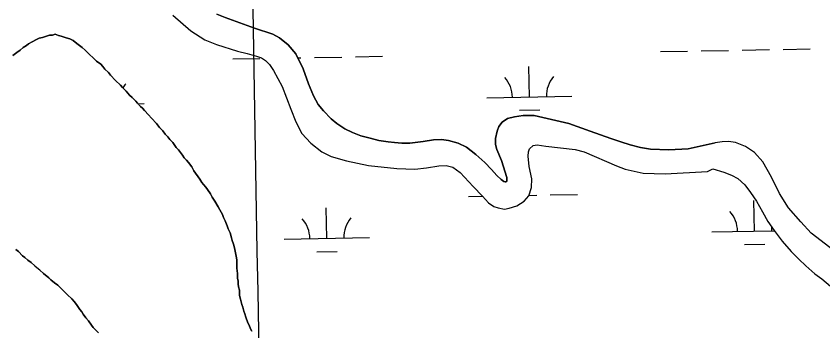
# Model space of a CAD drawing. Extents: x 3887375 to 3925618, y 296674 to 322633.
# Drawn here: x 3917761 to 3918708, y 311509 to 311878 of the extents above; entities that cross this region are included whole.
import ezdxf

# ---------------------------------------------------------------- set-up
doc = ezdxf.new("R2010")
doc.units = 0
for name, color, linetype in [('V-GRID-MAJR', 7, 'Continuous'), ('V-TOPO-SHOR', 7, 'Continuous'), ('V-WETL-SWMP', 7, 'Continuous')]:
    doc.layers.add(name, color=color, linetype=linetype)

msp = doc.modelspace()

# ---------------------------------------------------------------- linework, layer by layer
at = {"layer": 'V-GRID-MAJR'}
msp.add_spline([(3918201.9, 302561.723), (3918096.1550000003, 308619.693), (3917990.376, 314679.589), (3917884.598, 320739.48), (3917884.5640000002, 320741.409)], degree=3, dxfattribs=at)
at = {"layer": 'V-TOPO-SHOR'}
for points in [[(3917996.494, 311880.463), (3918006.37, 311876.4), (3918040.778, 311863.848), (3918062.18, 311856.717), (3918069.909, 311852.604), (3918080.1180000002, 311844.494), (3918089.193, 311833.971), (3918097.725, 311816.041), (3918104.094, 311798.775), (3918109.915, 311784.598), (3918115.399, 311774.469), (3918121.545, 311766.74), (3918130.829, 311757.415), (3918137.401, 311751.84500000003), (3918146.613, 311745.619), (3918155.7800000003, 311741.302), (3918165.645, 311737.715), (3918176.446, 311734.869), (3918186.528, 311732.241), (3918197.54, 311730.593), (3918205.194, 311729.816), (3918213.8000000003, 311729.065), (3918223.11, 311728.80700000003), (3918238.802, 311731.082), (3918250.688, 311732.792), (3918260.22, 311733.257), (3918268.3540000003, 311732.253), (3918279.882, 311728.946), (3918289.539, 311724.164), (3918300.469, 311715.831), (3918310.957, 311706.058), (3918318.782, 311697.89), (3918325.143, 311691.121), (3918330.0300000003, 311686.227), (3918333.423, 311683.92100000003), (3918334.865, 311683.478), (3918335.819, 311683.501), (3918336.989, 311684.482), (3918336.895, 311688.53500000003), (3918330.458, 311708.663), (3918325.147, 311721.42), (3918323.578, 311727.346), (3918323.417, 311734.26300000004), (3918325.3540000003, 311743.134), (3918327.378, 311748.431), (3918331.308, 311753.77), (3918337.417, 311757.731), (3918345.957, 311759.84), (3918355.937, 311761.505), (3918369.06, 311761.335), (3918409.597, 311752.029), (3918434.619, 311743.07300000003), (3918458.673, 311734.574), (3918470.463, 311730.316), (3918481.514, 311726.998), (3918493.515, 311723.939), (3918505.255, 311721.829), (3918526.98, 311721.145), (3918549.612, 311722.392), (3918581.215, 311729.339)], [(3917944.8170000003, 311879.341), (3917966.012, 311860.677), (3917982.427, 311850.085), (3917996.327, 311844.623), (3918020.86, 311836.816), (3918032.095, 311834.287), (3918042.947, 311831.147), (3918048.983, 311829.093), (3918053.4450000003, 311826.007), (3918058.145, 311821.325), (3918063.102, 311814.257), (3918073.325, 311795.338), (3918083.528, 311768.833), (3918089.0640000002, 311753.993), (3918096.171, 311740.38800000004), (3918106.8140000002, 311729.063), (3918119.829, 311718.79), (3918130.534, 311713.453), (3918148.816, 311708.294), (3918174.494, 311702.70900000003), (3918207.9050000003, 311699.301), (3918228.682, 311698.392), (3918242.619, 311699.916), (3918256.93, 311702.447), (3918265.702, 311702.852), (3918273.339, 311700.636), (3918282.066, 311694.456)], [(3917757.339, 311831.92100000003), (3917761.99, 311835.344), (3917765.707, 311838.268), (3917769.4220000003, 311841.195), (3917773.15, 311843.646), (3917775.47, 311845.594), (3917779.671, 311848.058), (3917784.815, 311850.544), (3917788.092, 311852.041), (3917791.852, 311853.075), (3917796.548, 311854.603), (3917800.308, 311855.639), (3917803.6180000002, 311855.715), (3917806.907, 311856.739), (3917810.722, 311855.41000000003), (3917814.055, 311854.542), (3917819.773, 311852.784), (3917824.061, 311851.466), (3917827.889, 311849.661), (3917832.233, 311845.981)], [(3917832.233, 311845.981), (3917838.489, 311841.395), (3917841.877, 311838.164), (3917847.201, 311833.085), (3917851.555, 311828.929), (3917855.426, 311825.235), (3917860.245, 311821.563), (3917862.674, 311818.781), (3917865.105, 311816), (3917869.461, 311811.84500000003), (3917871.9020000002, 311808.591), (3917877.723, 311802.576), (3917883.529, 311797.036), (3917885.96, 311794.255), (3917890.316, 311790.097), (3917894.207, 311785.458), (3917897.111, 311782.688), (3917901.477, 311778.059), (3917903.4250000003, 311775.741), (3917906.825, 311772.036), (3917909.231, 311770.199), (3917911.662, 311767.418), (3917916.514, 311762.328), (3917919.924, 311758.15), (3917925.74, 311752.135), (3917929.162, 311747.484), (3917933.045, 311743.319), (3917935.972, 311739.604), (3917938.884, 311736.36), (3917941.327, 311733.105), (3917944.715, 311729.874), (3917948.6410000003, 311723.816), (3917951.545, 311721.045), (3917956.417, 311715.007), (3917958.387, 311711.743), (3917960.816, 311708.962), (3917963.247, 311706.18), (3917967.153, 311701.069), (3917969.629, 311696.395), (3917971.5870000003, 311693.602), (3917974.524, 311689.413), (3917976.481, 311686.62200000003), (3917978.935, 311682.893), (3917980.88, 311680.574), (3917983.795, 311677.33), (3917985.753, 311674.539), (3917989.185, 311669.415), (3917991.166, 311665.675), (3917994.113, 311661.014), (3917998.061, 311654.012), (3918000.031, 311650.745), (3918003.001, 311645.13800000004), (3918004.4960000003, 311641.86100000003), (3918006.489, 311637.65), (3918008.512, 311632.02), (3918010.019, 311628.27), (3918012.022, 311623.587), (3918013.575, 311617.946), (3918014.599, 311614.659), (3918016.116, 311610.436), (3918017.1610000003, 311606.203), (3918018.207, 311601.97000000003), (3918019.287, 311596.317), (3918019.858, 311592.074), (3918019.981, 311586.87200000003), (3918020.092, 311582.143), (3918020.71, 311576.007), (3918020.841, 311570.33400000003), (3918021.392, 311567.03500000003), (3918021.47, 311563.726), (3918022.021, 311560.426), (3918023.065, 311556.193), (3918023.211, 311550.047), (3918024.255, 311545.814), (3918025.818, 311539.701), (3918026.842, 311536.413), (3918028.372, 311531.717), (3918029.396, 311528.43), (3918030.43, 311524.668), (3918032.949, 311518.104), (3918034.434, 311515.301), (3918035.951, 311511.08), (3918037.436, 311508.276)], [(3918731.2490000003, 311594.753), (3918693.9, 311623.347), (3918681.784, 311636.647), (3918667.413, 311653.197), (3918656.663, 311669.738), (3918647.353, 311688.918), (3918637.359, 311707.192), (3918627.35, 311717.926), (3918616.731, 311725.114), (3918605.125, 311729.589), (3918596.755, 311730.814), (3918589.5130000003, 311730.378), (3918581.215, 311729.339)], [(3918282.066, 311694.456), (3918297.413, 311678.25), (3918308.264, 311666.73), (3918315.432, 311658.913), (3918321.518, 311654.665), (3918326.747, 311652.992), (3918334.165, 311651.568), (3918339.532, 311652.492), (3918348.648, 311655.302), (3918357.098, 311660.889), (3918362.544, 311667.004), (3918365.9050000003, 311676.863), (3918366.06, 311687.245), (3918362.931, 311701.542), (3918361.852, 311713.492), (3918362.128, 311718.688), (3918363.2460000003, 311722.108), (3918367.742, 311726.204), (3918372.5130000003, 311726.914), (3918382.524, 311725.552), (3918416.949, 311721.571), (3918427.392, 311718.82300000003), (3918465.4990000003, 311702.353), (3918475.772, 311698.402), (3918496.833, 311693.907), (3918522.597, 311693.114), (3918572.433, 311695.68), (3918578.358, 311698.873)], [(3918578.358, 311698.873), (3918591.623, 311694.847), (3918600.29, 311691.359), (3918607.7490000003, 311687.494), (3918615.953, 311679.859), (3918622.875, 311671.17), (3918629.791, 311661.049), (3918637.006, 311648.43700000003), (3918643.241, 311636.882), (3918650.384, 311626.306), (3918660.0870000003, 311613.84), (3918670.319, 311601.9), (3918679.502, 311592.903), (3918687.856, 311584.816), (3918698.397, 311575.59), (3918706.454, 311569.54), (3918716.469, 311561.069)], [(3917810.0360000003, 311562.077), (3917806.186, 311564.82300000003), (3917801.842, 311568.50800000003), (3917799.424, 311570.816), (3917793.1550000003, 311575.87200000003), (3917788.799, 311580.028), (3917785.421, 311582.786), (3917783.003, 311585.096), (3917778.659, 311588.779), (3917774.809, 311591.527), (3917771.421, 311594.759), (3917768.54, 311596.58400000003), (3917763.69, 311601.673), (3917760.796, 311603.973)], [(3917857.7060000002, 311506.423), (3917854.802, 311509.194), (3917851.414, 311512.425), (3917849.4560000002, 311515.219), (3917846.024, 311520.343), (3917842.6240000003, 311524.048), (3917839.6890000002, 311528.23600000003), (3917838.205, 311531.04), (3917835.774, 311533.821), (3917831.858, 311539.406), (3917828.931, 311543.123), (3917826.49, 311546.377), (3917821.177, 311550.983), (3917816.821, 311555.13800000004), (3917814.39, 311557.92), (3917810.0360000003, 311562.077)]]:
    msp.add_lwpolyline(points, dxfattribs=at)
at = {"layer": 'V-WETL-SWMP'}
for p, q in [((3918516.977895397, 311836.51433427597), (3918548.9731825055, 311837.063518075)), ((3918564.9708260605, 311837.33810997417), (3918596.9661131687, 311837.8872937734)), ((3918612.9637567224, 311838.16188567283), (3918644.959043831, 311838.71106947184)), ((3918660.9566873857, 311838.98566137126), (3918692.951974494, 311839.5348451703)), ((3918015.1438153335, 311827.9005923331), (3918047.1391024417, 311828.4497761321)), ((3918091.4582894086, 311829.2104937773), (3918095.1320331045, 311829.27355183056)), ((3918111.1296766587, 311829.5481437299), (3918143.1249637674, 311830.097327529)), ((3918159.122607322, 311830.37191942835), (3918191.11789443, 311830.92110322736)), ((3918363.279497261, 311783.12670051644), (3918362.6616654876, 311819.1213985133)), ((3918313.2868611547, 311782.2686008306), (3918413.2721333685, 311783.98480020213)), ((3917903.8824476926, 311775.24136990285), (3917911.438053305, 311775.37105825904)), ((3918351.546091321, 311767.49202923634), (3918375.5425566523, 311767.9039170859)), ((3918291.8633518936, 311666.45187345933), (3918308.258954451, 311666.73329613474)), ((3918362.7706907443, 311667.6689640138), (3918371.8515696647, 311667.8248329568)), ((3918387.849213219, 311668.09942485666), (3918419.844500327, 311668.6486086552)), ((3918125.62078809, 311617.16156025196), (3918125.002956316, 311653.1562582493)), ((3918627.454868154, 311625.7753021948), (3918626.83703638, 311661.77000019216)), ((3918577.462232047, 311624.91720250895), (3918650.4893290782, 311626.1706776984)), ((3918075.6281519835, 311616.30346056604), (3918175.6134241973, 311618.01965993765)), ((3918615.7214622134, 311610.14063091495), (3918639.717927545, 311610.5525187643)), ((3918113.887382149, 311601.52688897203), (3918137.88384748, 311601.93877682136))]:
    msp.add_line(p, q, dxfattribs=at)
for points in [[(3918731.2490000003, 311594.753), (3918693.899, 311623.346), (3918681.784, 311636.647), (3918667.413, 311653.197), (3918656.663, 311669.739), (3918647.352, 311688.918), (3918637.359, 311707.193), (3918627.3510000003, 311717.925), (3918616.731, 311725.114), (3918605.125, 311729.589), (3918596.755, 311730.814), (3918589.5130000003, 311730.377), (3918581.214, 311729.339), (3918549.613, 311722.393), (3918526.9790000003, 311721.146), (3918505.254, 311721.829), (3918493.515, 311723.939), (3918481.515, 311726.998), (3918470.463, 311730.317), (3918458.673, 311734.57300000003), (3918434.6180000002, 311743.074), (3918409.597, 311752.029), (3918369.061, 311761.336), (3918355.937, 311761.505), (3918345.9560000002, 311759.84), (3918337.417, 311757.731), (3918331.308, 311753.77), (3918327.377, 311748.43), (3918325.355, 311743.134), (3918323.416, 311734.262), (3918323.578, 311727.347), (3918325.148, 311721.42), (3918330.458, 311708.662), (3918336.894, 311688.53500000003), (3918336.989, 311684.482), (3918335.819, 311683.5), (3918334.866, 311683.478), (3918333.424, 311683.92100000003), (3918330.0300000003, 311686.227), (3918325.144, 311691.12200000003), (3918318.782, 311697.891), (3918310.957, 311706.05700000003), (3918300.469, 311715.831), (3918289.538, 311724.163), (3918279.883, 311728.946), (3918268.355, 311732.254), (3918260.22, 311733.256), (3918250.6890000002, 311732.793), (3918238.801, 311731.083), (3918223.109, 311728.806), (3918213.799, 311729.065), (3918205.193, 311729.817), (3918197.541, 311730.592), (3918186.528, 311732.242), (3918176.447, 311734.868), (3918165.645, 311737.716), (3918155.7800000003, 311741.302), (3918146.613, 311745.619), (3918137.401, 311751.844), (3918130.829, 311757.415), (3918121.545, 311766.74), (3918115.4, 311774.468), (3918109.914, 311784.598), (3918104.094, 311798.775), (3918097.725, 311816.041), (3918089.193, 311833.971), (3918080.119, 311844.494), (3918069.909, 311852.604), (3918062.179, 311856.716), (3918040.779, 311863.848), (3918006.37, 311876.4), (3917996.494, 311880.463)], [(3917944.8170000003, 311879.341), (3917966.012, 311860.678), (3917982.427, 311850.086), (3917996.326, 311844.624), (3918020.859, 311836.817), (3918032.095, 311834.287), (3918042.947, 311831.148), (3918048.9820000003, 311829.094), (3918053.446, 311826.006), (3918058.146, 311821.326), (3918063.102, 311814.257), (3918073.326, 311795.337), (3918083.528, 311768.832), (3918089.065, 311753.993), (3918096.171, 311740.38800000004), (3918106.815, 311729.06200000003), (3918119.829, 311718.789), (3918130.5330000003, 311713.452), (3918148.816, 311708.293), (3918174.494, 311702.708), (3918207.9050000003, 311699.301), (3918228.683, 311698.391), (3918242.619, 311699.916), (3918256.93, 311702.447), (3918265.702, 311702.852), (3918273.338, 311700.637)], [(3918037.437, 311508.276), (3918035.952, 311511.079), (3918034.434, 311515.301), (3918032.948, 311518.105), (3918030.429, 311524.669), (3918029.395, 311528.43), (3918028.3710000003, 311531.717), (3918026.842, 311536.413), (3918025.818, 311539.7), (3918024.256, 311545.814), (3918023.21, 311550.047), (3918023.066, 311556.194), (3918022.02, 311560.427), (3918021.47, 311563.726), (3918021.392, 311567.036), (3918020.842, 311570.33400000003), (3918020.7090000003, 311576.00800000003), (3918020.091, 311582.14400000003), (3918019.98, 311586.873), (3918019.858, 311592.074), (3918019.2860000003, 311596.318), (3918018.207, 311601.97000000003), (3918017.1610000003, 311606.203), (3918016.116, 311610.436), (3918014.598, 311614.659), (3918013.574, 311617.946), (3918012.023, 311623.587), (3918010.02, 311628.271), (3918008.5130000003, 311632.02), (3918006.488, 311637.65), (3918004.497, 311641.86100000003), (3918003.001, 311645.13800000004), (3918000.031, 311650.745), (3917998.062, 311654.011), (3917994.113, 311661.014), (3917991.165, 311665.676), (3917989.185, 311669.414), (3917985.753, 311674.538), (3917983.795, 311677.33), (3917980.88, 311680.574), (3917978.934, 311682.893), (3917976.481, 311686.621), (3917974.523, 311689.413), (3917971.586, 311693.602), (3917969.628, 311696.395), (3917967.153, 311701.068), (3917963.248, 311706.18), (3917960.8170000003, 311708.962), (3917958.387, 311711.743), (3917956.418, 311715.00800000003), (3917951.545, 311721.044), (3917948.6410000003, 311723.815), (3917944.715, 311729.873), (3917941.327, 311733.105), (3917938.8850000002, 311736.359), (3917935.971, 311739.603), (3917933.045, 311743.319), (3917929.162, 311747.485), (3917925.741, 311752.136), (3917919.923, 311758.15), (3917916.5130000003, 311762.328), (3917911.663, 311767.418), (3917909.2320000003, 311770.199), (3917906.824, 311772.03500000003), (3917903.4250000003, 311775.74), (3917901.478, 311778.06), (3917897.112, 311782.688), (3917894.208, 311785.45900000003), (3917890.315, 311790.098), (3917885.9590000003, 311794.254), (3917883.529, 311797.036), (3917877.722, 311802.576), (3917871.903, 311808.59), (3917869.461, 311811.844), (3917865.106, 311816), (3917862.6750000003, 311818.782), (3917860.245, 311821.563), (3917855.427, 311825.235), (3917851.556, 311828.929), (3917847.201, 311833.08400000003), (3917841.877, 311838.163), (3917838.49, 311841.396), (3917832.2320000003, 311845.98), (3917827.8880000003, 311849.662), (3917824.061, 311851.465), (3917819.772, 311852.784), (3917814.054, 311854.542), (3917810.722, 311855.41000000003), (3917806.906, 311856.74), (3917803.6180000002, 311855.716), (3917800.308, 311855.639), (3917796.548, 311854.604), (3917791.853, 311853.075), (3917788.092, 311852.04), (3917784.816, 311850.544), (3917779.67, 311848.058), (3917775.47, 311845.594)], [(3917775.47, 311845.594), (3917773.15, 311843.647), (3917769.423, 311841.194), (3917765.707, 311838.268), (3917761.991, 311835.343), (3917757.34, 311831.922)], [(3918273.338, 311700.637), (3918282.065, 311694.455), (3918297.414, 311678.25), (3918308.2630000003, 311666.729), (3918315.432, 311658.913), (3918321.519, 311654.665), (3918326.747, 311652.992), (3918334.165, 311651.569), (3918339.5330000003, 311652.493), (3918348.648, 311655.302), (3918357.099, 311660.889), (3918362.544, 311667.004), (3918365.9050000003, 311676.863), (3918366.06, 311687.245), (3918362.931, 311701.542), (3918361.852, 311713.492), (3918362.129, 311718.688), (3918363.2460000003, 311722.107), (3918367.741, 311726.204), (3918372.514, 311726.915), (3918382.525, 311725.553), (3918416.948, 311721.571), (3918427.3910000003, 311718.822), (3918465.4990000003, 311702.352), (3918475.771, 311698.402), (3918496.833, 311693.907), (3918522.598, 311693.114), (3918572.434, 311695.681), (3918578.3570000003, 311698.873), (3918591.623, 311694.846), (3918600.29, 311691.358), (3918607.7490000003, 311687.495), (3918615.954, 311679.859), (3918622.875, 311671.17), (3918629.792, 311661.048), (3918637.006, 311648.436), (3918643.241, 311636.882), (3918650.384, 311626.306), (3918660.0870000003, 311613.84), (3918670.319, 311601.9), (3918679.502, 311592.904), (3918687.8570000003, 311584.815), (3918698.397, 311575.59), (3918706.455, 311569.539), (3918716.468, 311561.069)], [(3917760.7970000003, 311603.972), (3917763.69, 311601.674), (3917768.54, 311596.58400000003), (3917771.421, 311594.759), (3917774.809, 311591.527), (3917778.6580000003, 311588.779), (3917783.002, 311585.096), (3917785.4220000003, 311582.787), (3917788.798, 311580.028), (3917793.154, 311575.87200000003), (3917799.423, 311570.816), (3917801.842, 311568.507), (3917806.187, 311564.824), (3917810.0360000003, 311562.076), (3917814.3910000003, 311557.92), (3917816.822, 311555.139), (3917821.177, 311550.983), (3917826.489, 311546.377), (3917828.931, 311543.12200000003), (3917831.8570000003, 311539.406), (3917835.773, 311533.821), (3917838.204, 311531.04), (3917839.6890000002, 311528.23600000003), (3917842.625, 311524.047), (3917846.024, 311520.342), (3917849.4560000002, 311515.218), (3917851.414, 311512.426), (3917854.801, 311509.194)], [(3917854.801, 311509.194), (3917857.705, 311506.423)]]:
    msp.add_lwpolyline(points, dxfattribs=at)
for centre, radius, start, end in [((3918308.036548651, 311782.6533548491), 35.24628790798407, 0.2115380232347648, 41.7551963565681), ((3918418.506148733, 311784.5495126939), 35.24628790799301, 140.21153501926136, 181.7551933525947), ((3917916.6720686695, 311775.93577075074), 35.24628790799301, 140.21153501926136, 149.37763597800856), ((3918572.2119195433, 311625.30195652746), 35.24628790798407, 0.2115380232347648, 41.7551963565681), ((3918070.3778394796, 311616.6882145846), 35.24628790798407, 0.2115380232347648, 41.7551963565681), ((3918180.8474395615, 311618.58437242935), 35.24628790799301, 140.21153501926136, 181.7551933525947), ((3918682.6815196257, 311627.19811437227), 35.24628790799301, 174.70713268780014, 181.7551933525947)]:
    msp.add_arc(centre, radius, start, end, dxfattribs=at)

doc.saveas('drawing.dxf')
